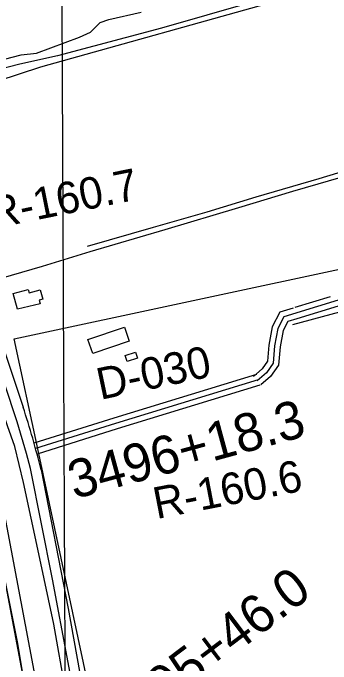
# Model space of a CAD drawing. Extents: x 3419139 to 3457078, y 540382 to 565875.
# Drawn here: x 3438899 to 3439733, y 560354 to 562061 of the extents above; entities that cross this region are included whole.
import ezdxf

# ---------------------------------------------------------------- set-up
doc = ezdxf.new("R2010")
doc.units = 0
for name, color, linetype in [('V-BLDG-OTLN', 7, 'Continuous'), ('V-FLOD-BASE', 7, 'Continuous'), ('V-GRID-MAJR', 7, 'Continuous'), ('V-LEVE-TOET', 7, 'Continuous'), ('V-RIVR-RANG-IDEN', 7, 'Continuous'), ('V-ROAD-CNTR', 7, 'Continuous'), ('V-SITE-OTLN', 7, 'Continuous'), ('V-SITE-VEGE', 7, 'Continuous'), ('V-SURV-IDEN', 7, 'Continuous'), ('V-SURV-LINE', 7, 'Continuous'), ('V-TOPO-SHOR', 7, 'Continuous')]:
    doc.layers.add(name, color=color, linetype=linetype)

msp = doc.modelspace()

# ---------------------------------------------------------------- linework, layer by layer
at = {"layer": 'V-BLDG-OTLN'}
for points in [[(3438910.654, 561283.78), (3438899.259, 561325.057), (3438938.3510000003, 561335.85), (3438940.833, 561326.859), (3438969.767, 561334.849), (3438976.575, 561310.193), (3438967.0330000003, 561307.559), (3438969.534, 561298.492)], [(3439094.849, 561204.944), (3439191.203, 561237.257), (3439203.5870000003, 561200.324), (3439107.903, 561168.233)], [(3439224.989, 561155.3150000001), (3439198.1520000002, 561147.254), (3439193.446, 561162.919), (3439220.2830000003, 561170.98)]]:
    msp.add_lwpolyline(points, close=True, dxfattribs=at)
at = {"layer": 'V-FLOD-BASE'}
msp.add_lwpolyline([(3438936.833, 560256.007), (3438910.238, 560411.52), (3438877.316, 560577.586), (3438843.244, 560742.059), (3438827.538, 560818.462), (3438822.827, 560836.277), (3438817.879, 560854.029), (3438812.696, 560871.714), (3438807.275, 560889.329), (3438801.6180000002, 560906.87), (3438795.728, 560924.333), (3438789.607, 560941.716), (3438783.254, 560959.018), (3438768.279, 561002.7390000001), (3438753.545, 561046.541), (3438739.056, 561090.426), (3438724.81, 561134.39), (3438681.335, 561259.636), (3438638.091, 561385.106), (3438603.7770000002, 561479.91)], dxfattribs=at)
at = {"layer": 'V-GRID-MAJR'}
msp.add_spline([(3439098.765, 545841.133), (3439072.333, 551898.653), (3439045.886, 557959.642), (3439019.4390000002, 564020.648), (3439019.424, 564024.098)], degree=3, dxfattribs=at)
at = {"layer": 'V-LEVE-TOET'}
msp.add_lwpolyline([(3439036.165, 560284.581), (3439005.58, 560458.395), (3438966.611, 560642.317), (3438926.069, 560829.677), (3438903.1720000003, 560923.946), (3438884.4020000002, 560978.255), (3438865.444, 561032.498), (3438846.2970000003, 561086.676), (3438826.9620000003, 561140.784), (3438803.437, 561211.655), (3438779.717, 561282.463), (3438755.806, 561353.205), (3438731.7060000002, 561423.881), (3438707.412, 561494.4940000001), (3438682.93, 561565.04), (3438594.188, 561820.569), (3438586.242, 561840.709), (3438578.511, 561860.933), (3438571.001, 561881.2390000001), (3438563.7060000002, 561901.6240000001), (3438556.632, 561922.086), (3438549.7800000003, 561942.621)], dxfattribs=at)
at = {"layer": 'V-ROAD-CNTR'}
for points in [[(3438236.788488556, 562981.240011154), (3438373.020216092, 562618.8037360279), (3438459.70604272, 562364.55824452), (3438555.99585014, 562079.1238153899), (3438666.5156291, 561772.010429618), (3438772.0464180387, 561478.6950162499), (3438851.318259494, 561247.1644793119), (3438925.307111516, 561027.2969190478)], [(3438815.591749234, 561351.5114700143), (3438839.228, 561357.487), (3438976.19, 561397.095), (3439101.464, 561435.407), (3439297.6210000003, 561493.1630000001), (3439491.032, 561550.937), (3439632.819, 561593.259), (3439793.182, 561639.579), (3439946.6550000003, 561683.197), (3440113.909, 561732.906), (3440294.239, 561786.6460000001), (3440463.554, 561836.338), (3440563.34, 561863.833), (3440602.562, 561873.872), (3440636.262, 561879.827), (3440644.773, 561881.167), (3440653.026, 561882.486), (3440665.398, 561883.776), (3440688.113, 561890.491), (3440741.7770000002, 561903.183), (3440756.901, 561905.143), (3440846.38, 561932.017), (3440949.597, 561958.8), (3440980.571, 561968.209)], [(3440683.7965945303, 561410.4821526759), (3440641.1946797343, 561493.7969860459), (3440615.250731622, 561523.7559261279), (3440568.847824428, 561529.0849154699), (3440551.153859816, 561528.27491709), (3440028.789904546, 561392.059189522), (3439609.497743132, 561263.8904458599), (3439593.425775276, 561233.0725074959), (3439584.712792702, 561187.7215981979), (3439581.1577998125, 561142.2526891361), (3439563.617834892, 561117.4577387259), (3439539.496883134, 561096.5647805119)], [(3439730.8185004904, 561316.6613403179), (3439638.735684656, 561288.5133966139)], [(3439752.0774579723, 561291.788390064), (3439643.291675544, 561258.5354565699)], [(3439633.6826947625, 561286.968399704), (3439599.10376392, 561276.3984208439), (3439579.1098039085, 561238.06049752), (3439569.82382248, 561189.7275941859), (3439566.525829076, 561147.5416785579), (3439552.422857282, 561127.604718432), (3439529.675902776, 561107.9027578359)], [(3439643.291675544, 561258.5354565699), (3439619.8917223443, 561251.382470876), (3439607.741746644, 561228.0845174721), (3439599.6017629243, 561185.7156022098), (3439595.7897705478, 561136.9636997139), (3439574.812812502, 561107.3107590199), (3439549.3178634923, 561085.2268031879)], [(3439537.557887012, 561113.031747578), (3439163.536635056, 560998.497976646), (3438953.38505536, 560932.8201080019)], [(3439541.9498782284, 561098.688776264), (3439167.96962619, 560984.168005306), (3438957.859046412, 560918.503136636)], [(3439546.341869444, 561084.34580495), (3439172.402617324, 560969.8380339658), (3438962.3330374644, 560904.1861652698)], [(3438972.4980171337, 560862.7022482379), (3439043.488875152, 560498.8479759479), (3439134.847692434, 559993.949985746), (3439222.431517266, 559503.771966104), (3439276.2174096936, 559224.866523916), (3439320.540321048, 558981.1900112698), (3439348.9442642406, 558825.4033228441), (3439410.5951409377, 558512.694948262), (3439471.250019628, 558160.9596517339), (3439525.632910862, 557885.766202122), (3439566.461829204, 557659.5036546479)]]:
    msp.add_lwpolyline(points, dxfattribs=at)
msp.add_arc((3436541.306588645, 560254.7182161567), 2506.0599245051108, 14.040370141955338, 17.955859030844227, dxfattribs=at)
at = {"layer": 'V-SITE-OTLN'}
for p, q in [((3439603.4960000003, 562096.17), (3438970.994, 561918.5430000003)), ((3438970.994, 561918.5430000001), (3438708.532, 561834.88))]:
    msp.add_line(p, q, dxfattribs=at)
msp.add_lwpolyline([(3441215.063, 559326.154), (3441156.974, 559313.735), (3440359.042, 559142.053), (3440035.7290000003, 559073.297), (3439387.197, 558935.383), (3438963.412, 560917.515), (3438901.642, 561206.623), (3440756.702, 561603.206), (3440702.154, 561858.3690000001), (3440994.088, 561929.584), (3441319.403, 561990.3250000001), (3441403.127, 561598.969), (3441739.108, 560028.462), (3441741.815, 560014.446), (3441372.0100000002, 559935.387), (3441469.251, 559480.536), (3441489.702, 559384.866)], close=True, dxfattribs=at)
at = {"layer": 'V-SITE-VEGE'}
for points in [[(3439526.411, 562089.539), (3439288.352, 562021.094), (3439015.2430000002, 561948.079), (3438916.9, 561926.7660000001), (3438766.2490000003, 561887.9500000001)], [(3438754.715, 561908.628), (3438919.81, 561951.469), (3438960.352, 561955.317), (3439073.253, 561997.131), (3439102.187, 562010.672), (3439116.703, 562024.996), (3439127.076, 562035.914), (3439150.4760000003, 562043.995), (3439235.073, 562063.343)]]:
    msp.add_lwpolyline(points, dxfattribs=at)
at = {"layer": 'V-SURV-LINE'}
for points in [[(3438858.449513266, 560832.1753874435), (3439023.865439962, 559959.997282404)], [(3438994.392496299, 559954.3985621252), (3438828.976606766, 560826.5764712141)]]:
    msp.add_lwpolyline(points, dxfattribs=at)
at = {"layer": 'V-TOPO-SHOR'}
for points in [[(3439169.662, 559683.372), (3439129.3140000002, 559913.8740000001), (3439089.415, 560109.3250000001), (3439043.004, 560357.737), (3439002.572, 560575.87), (3438944.7630000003, 560866.28), (3438934.036, 560905.526), (3438909.863, 560988.8470000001), (3438876.188, 561089.416), (3438815.534, 561265.077), (3438731.949, 561504.122), (3438640.9220000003, 561760.398), (3438597.086, 561883.026), (3438577.542, 561939.514)], [(3439093.89, 561449.42), (3439267.415, 561499.0920000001), (3439408.576, 561539.362), (3439537.356, 561578.343), (3439701.937, 561626.701), (3439837.603, 561667.698), (3440010.446, 561718.06), (3440179.852, 561768.447), (3440363.714, 561822.17), (3440558.6010000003, 561880.63), (3440606.105, 561892.677), (3440638.367, 561901.737)], [(3439633.329, 561243.438), (3439889.61, 561313.013), (3440130.096, 561379.952), (3440348.593, 561440.181), (3440532.735, 561491.045), (3440551.96, 561494.343), (3440570.48, 561494.902)]]:
    msp.add_lwpolyline(points, dxfattribs=at)

# ---------------------------------------------------------------- texts
at = {"layer": 'V-RIVR-RANG-IDEN'}
for s, height, rotation, p in [('R-160.7', 82.999998, 11.497480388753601, (3438845.086755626, 561494.2144150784)), ('D-030', 83, 11.87432571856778, (3439127.8793237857, 561045.9644750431)), ('R-160.6', 82.99999800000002, 10.96329687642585, (3439275.361, 560733.326))]:
    msp.add_text(s, height=height, rotation=rotation, dxfattribs=at).set_placement(p)
at = {"layer": 'V-SURV-IDEN'}
for s, height, rotation, p in [('3496+18.3', 100.00000000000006, 15.253086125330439, (3439059.209059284, 560785.4414953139)), ('3505+46.0', 99.99999999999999, 37.058210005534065, (3439179.891735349, 560151.3521726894))]:
    msp.add_text(s, height=height, rotation=rotation, dxfattribs=at).set_placement(p)

doc.saveas('drawing.dxf')
